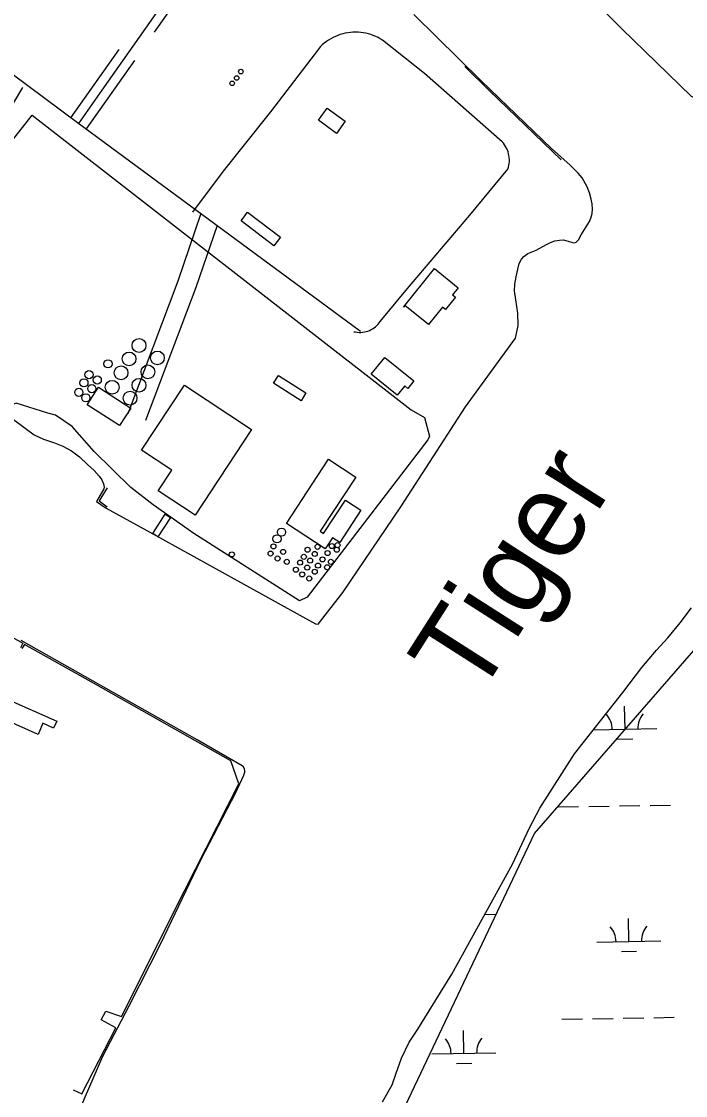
# Model space of a CAD drawing. Extents: x 3903937 to 3942190, y 260677 to 286651.
# Drawn here: x 3910830 to 3911870, y 279196 to 280879 of the extents above; entities that cross this region are included whole.
import ezdxf

# ---------------------------------------------------------------- set-up
doc = ezdxf.new("R2010")
doc.units = 0
for name, color, linetype in [('V-BLDG-OTLN', 7, 'Continuous'), ('V-CHAN-DOCK', 7, 'Continuous'), ('V-DOMW-TANK', 7, 'Continuous'), ('V-RIVR-IDEN', 7, 'Continuous'), ('V-ROAD-CNTR', 7, 'Continuous'), ('V-RRAP-FSHR', 7, 'Continuous'), ('V-SITE-OTLN', 7, 'Continuous'), ('V-SITE-VEGE', 7, 'Continuous'), ('V-TOPO-SHOR', 7, 'Continuous'), ('V-WETL-SWMP', 7, 'Continuous')]:
    doc.layers.add(name, color=color, linetype=linetype)

msp = doc.modelspace()

# ---------------------------------------------------------------- linework, layer by layer
at = {"layer": 'V-BLDG-OTLN'}
for points in [[(3911323.3, 280703.3), (3911294.9, 280723.8), (3911308.6, 280742.8), (3911337, 280722.3)], [(3911184.1, 280580.1), (3911235.3, 280540.8), (3911224.9, 280527.2), (3911173.7, 280566.5)], [(3911428.2, 280431), (3911476.6, 280491.4), (3911514.1, 280461.3), (3911505.2, 280450.3), (3911509.7, 280446.6), (3911494.1, 280427.1), (3911489.3, 280431), (3911467.3, 280403.6), (3911430.1, 280433.5)], [(3911398.9, 280352.4), (3911444.6, 280315.8), (3911435, 280303.8), (3911430.1, 280307.7), (3911418.4, 280293.1), (3911377.6, 280325.8)], [(3911232.5, 280324.1), (3911275.5, 280296.6), (3911267.8, 280284.5), (3911224.8, 280312)], [(3910950.3, 280305.6), (3911001, 280272.8), (3910983.2, 280245.4), (3910932.6, 280278.1)], [(3911190.3, 280239.3), (3911101.7, 280104.9), (3911043.8, 280143.1), (3911065.3, 280175.7), (3911018, 280206.8), (3911085.1, 280308.6)], [(3911245, 280092.1), (3911311, 280192.6), (3911353.4, 280164.8), (3911297.6, 280079.9), (3911303, 280076.4), (3911337.3, 280128.7), (3911361.6, 280112.7), (3911328.4, 280062.1), (3911316.8, 280069.8), (3911305.5, 280052.4)], [(3910807.6, 279816.7), (3910885, 279782.2), (3910880.2, 279771.5), (3910863.5, 279779), (3910855.7, 279761.6), (3910806, 279783.8), (3910811.4, 279795.9), (3910800.5, 279800.7)]]:
    msp.add_lwpolyline(points, close=True, dxfattribs=at)
at = {"layer": 'V-CHAN-DOCK'}
msp.add_lwpolyline([(3911063, 280101.3), (3911043.5, 280071), (3911035.5, 280076.5), (3911055, 280106.8), (3911063, 280101.3)], dxfattribs=at)
at = {"layer": 'V-DOMW-TANK'}
for centre, radius in [((3911166.9, 280790), 3.55), ((3911173.4, 280800.1), 3.55), ((3911159.8, 280781.8), 3.55), ((3911013.9, 280370.9), 10.8), ((3910998.3, 280349.9), 10.8), ((3911042.7, 280351.5), 10.8), ((3910965.3, 280342.2), 6.38), ((3910985.8, 280328.1), 10.8), ((3911027.9, 280329.6), 10.8), ((3910927.6, 280312.4), 6.38), ((3910935.5, 280325.3), 6.38), ((3910948.5, 280316.9), 6.38), ((3911013.9, 280308.6), 10.8), ((3910919.6, 280297.5), 6.38), ((3910940, 280303.4), 6.38), ((3910971.8, 280305.5), 10.8), ((3910930.6, 280289), 6.38), ((3910999.9, 280288.4), 10.8), ((3911237.1, 280078.5), 6.38), ((3911230, 280068), 6.38), ((3911224.5, 280056.1), 3.97), ((3911239.5, 280047.6), 3.97), ((3911278, 280050.9), 3.97), ((3911293.6, 280055.5), 3.97), ((3911309.3, 280045.7), 3.97), ((3911315.8, 280056.8), 3.97), ((3911323.6, 280050.9), 3.97), ((3911324.9, 280058.1), 3.97), ((3911159.3, 280043.7), 3.97), ((3911220, 280045), 3.97), ((3911231, 280037.2), 3.97), ((3911245.4, 280032), 3.97), ((3911266.2, 280030.7), 3.97), ((3911272.1, 280039.8), 3.97), ((3911281.9, 280034), 3.97), ((3911289.1, 280044.4), 3.97), ((3911301.4, 280035.9), 3.97), ((3911314.5, 280032), 3.97), ((3911259.7, 280019.6), 3.97), ((3911269.5, 280012.4), 3.97), ((3911277.3, 280022.9), 3.97), ((3911289.1, 280016.4), 3.97), ((3911294.3, 280026.1), 3.97), ((3911308.6, 280023.5), 3.97), ((3911280.6, 280005.9), 3.97)]:
    msp.add_circle(centre, radius, dxfattribs=at)
at = {"layer": 'V-ROAD-CNTR'}
for points in [[(3908774.5, 282343.1), (3908835, 282277.2), (3909036.8, 282126.3), (3909047.1, 282118.6), (3909604.5, 281700.3), (3910300.9, 281179.8), (3910917.7, 280720.4), (3911360.7, 280393.3)], [(3910919.6, 280719), (3910956, 280770.8), (3911173.9, 281080.6)], [(3911038.3, 280861.7), (3911116.1, 280972.4)], [(3911350.4, 280392.6), (3911353.1, 280392.1), (3911355.9, 280391.7), (3911358.7, 280391.5), (3911361.4, 280391.5), (3911364.2, 280391.8), (3911367, 280392.2), (3911369.7, 280392.8), (3911372.3, 280393.6), (3911374.9, 280394.6), (3911377.4, 280395.8), (3911379.9, 280397.2), (3911382.2, 280398.7), (3911384.4, 280400.4), (3911386.5, 280402.3), (3911388.4, 280404.3), (3911390.2, 280406.4), (3911391.8, 280408.6), (3911434.3, 280460.1), (3911532.1, 280575.4), (3911591.7, 280647.4), (3911592.6, 280650.3), (3911593.3, 280653.3), (3911593.8, 280656.3), (3911594.1, 280659.4), (3911594.1, 280662.4), (3911593.9, 280665.4), (3911593.5, 280668.5), (3911592.9, 280671.5), (3911592, 280674.4), (3911590.9, 280677.3), (3911589.7, 280680), (3911588.2, 280682.7), (3911586.5, 280685.3), (3911584.7, 280687.7), (3911582.7, 280690), (3911461.3, 280797), (3911395.4, 280849.5), (3911391.9, 280851.6), (3911388.4, 280853.5), (3911384.7, 280855.2), (3911380.9, 280856.8), (3911377.1, 280858.1), (3911373.2, 280859.3), (3911369.2, 280860.2), (3911365.3, 280860.9), (3911361.2, 280861.4), (3911357.2, 280861.8), (3911353.1, 280861.9), (3911349.1, 280861.8), (3911345, 280861.4), (3911341, 280860.9), (3911337, 280860.2), (3911333, 280859.2), (3911329.1, 280858.1), (3911325.3, 280856.8), (3911321.6, 280855.2), (3911317.9, 280853.5), (3911314.3, 280851.6), (3911310.8, 280849.5), (3911307.5, 280847.2), (3911304.2, 280844.7), (3911301, 280841.8), (3911297.9, 280838.7), (3911295, 280835.4), (3911219.7, 280736.9), (3911145.9, 280644.3), (3911097.5, 280579.6)], [(3910907.3, 280727.6), (3910943.8, 280779.4), (3910982.7, 280834.7)], [(3910931.9, 280710.3), (3910968.3, 280762.2), (3911007.2, 280817.5)], [(3910831.4, 280775), (3910751.3, 280642.1)], [(3910907.3, 280727.6), (3910943.8, 280779.4)], [(3910931.9, 280710.3), (3910968.3, 280762.2)], [(3911110.8, 280577.8), (3911074.8, 280472), (3910996.2, 280263.9)], [(3911136.1, 280559.1), (3911103.1, 280461.8), (3911024.3, 280253.3)]]:
    msp.add_lwpolyline(points, dxfattribs=at)
at = {"layer": 'V-RRAP-FSHR'}
for points in [[(3911675, 280662.1), (3911563, 280770), (3911524.4, 280808)], [(3910180.3, 280274.4), (3910355.5, 280174.3), (3910556.3, 280060.6), (3910700.8, 279978.1), (3910832.1, 279904.7), (3910828.3, 279897.1)], [(3910964.2, 280147.7), (3910951.6, 280127.7), (3910964, 280118.4)], [(3910910.9, 279204.7), (3910924.5, 279198.7), (3910977.5, 279301.8), (3910954.7, 279314.3), (3910962.1, 279327.9), (3910986.7, 279319.6), (3911085.1, 279516.7), (3911170.2, 279684.3), (3911157.8, 279720.2), (3910942.7, 279842.1), (3910834.6, 279902.6), (3910830.6, 279896.4)]]:
    msp.add_lwpolyline(points, dxfattribs=at)
at = {"layer": 'V-SITE-OTLN'}
msp.add_lwpolyline([(3910474.6, 280415.2), (3910595.1, 280606.9), (3910609.9, 280615.4), (3910624.6, 280615.2), (3910706.6, 280605.1), (3910735.8, 280601.6), (3910750.7, 280610.2), (3910846.5, 280731.9), (3911440.5, 280270.3), (3911460.9, 280258.2), (3911469.2, 280228.8), (3911466.2, 280222.9), (3911277.3, 279976.6), (3911265.5, 279970.9), (3911099.9, 280076.3), (3911036.1, 280121.4), (3911001.3, 280148.4), (3910943.6, 280205.1), (3910909, 280243.8), (3910882.9, 280261.8), (3910871.2, 280264.9), (3910821.6, 280280.4), (3910792, 280269.1), (3910762.3, 280246.2)], close=True, dxfattribs=at)
at = {"layer": 'V-SITE-VEGE'}
msp.add_lwpolyline([(3911255, 278745.3), (3911368.5, 279048.1), (3911633.3, 279606.4), (3912210.2, 280268.7), (3912304.8, 280429.5), (3912427.7, 280580.9), (3912683.1, 280893.2)], dxfattribs=at)
at = {"layer": 'V-TOPO-SHOR'}
for points in [[(3911653.3, 280985.5), (3911770.3, 280867.3), (3911878.8, 280761.8), (3911884.5, 280758.4), (3912003.7, 280888.3)], [(3911719.6, 280610.3), (3911715.9, 280619.7), (3911708.2, 280633.8), (3911701.7, 280641.2), (3911696.2, 280646.8), (3911689.3, 280653.4), (3911660.2, 280679.5), (3911549.7, 280785.6), (3911444.4, 280889.7)], [(3910817.2, 280254.8), (3910849.9, 280231.2), (3910864.3, 280224.2), (3910881.3, 280218.2), (3910894.6, 280213), (3910908, 280206.1), (3910920.9, 280196.4), (3910933.4, 280184.7), (3910943.5, 280174.9), (3910951.6, 280166.2), (3910955.8, 280160.3), (3910958.2, 280154), (3910959.2, 280149), (3910959, 280146.2), (3910947.1, 280126.7), (3910962.4, 280115.9), (3911026.3, 280081.2), (3911124.3, 280026.8), (3911290.2, 279934.8), (3911294.7, 279934.4), (3911333.4, 279984.2), (3911424.2, 280118.3), (3911525.5, 280274.6), (3911603.7, 280382.4), (3911607.9, 280402.4), (3911607.3, 280421.7), (3911604.2, 280442.4), (3911602.2, 280456.7), (3911602.7, 280466.8), (3911604.5, 280478.4), (3911607.1, 280490.8), (3911609.6, 280499.4), (3911613, 280506), (3911616.6, 280510.6), (3911623.1, 280515.2), (3911636, 280520.3), (3911652.5, 280529), (3911658.4, 280532.2), (3911665.5, 280534.8), (3911672.5, 280536.1), (3911678.4, 280536.3), (3911686.4, 280534.2), (3911692.8, 280532.5), (3911696, 280532), (3911698.7, 280532.7), (3911702.4, 280536.4), (3911706.3, 280544.1), (3911719.5, 280565), (3911721.5, 280570.3), (3911723.6, 280578), (3911724.3, 280584.3), (3911723.7, 280592.7), (3911722.3, 280600.4), (3911719.6, 280610.3)], [(3911395.6, 279186), (3911410.5, 279212.4), (3911417, 279231), (3911425.1, 279254.6), (3911437.2, 279279.4), (3911450.8, 279300), (3911503.8, 279386.1), (3911598.9, 279558.4), (3911625.8, 279615), (3911641.9, 279646.1), (3911696.2, 279731.1), (3911771.9, 279827.4), (3911801.7, 279866.6), (3911824.8, 279893.5), (3911842.2, 279913), (3911861.6, 279936.4), (3911879.6, 279959.7)], [(3910673.1, 279133.8), (3910857.1, 279027.2), (3910857.4, 279027.1), (3910859.8, 279026.9), (3910860.4, 279027.3), (3910892.9, 279104.5), (3910928.4, 279191.2), (3910957.3, 279257.3), (3910998.5, 279336.6), (3911047.4, 279433.2), (3911111, 279564.9), (3911165.5, 279670.8), (3911177.9, 279697.5), (3911179.9, 279702.2), (3911179.9, 279705.3), (3911179.4, 279707.4), (3911177.6, 279710.8), (3911175.5, 279712.5), (3911105, 279753.2), (3910941.9, 279845.2), (3910829.2, 279908.9)]]:
    msp.add_lwpolyline(points, dxfattribs=at)
at = {"layer": 'V-WETL-SWMP'}
for p, q in [((3911775.4, 279769.8), (3911774.7, 279805.8)), ((3911726, 279769), (3911825.3, 279770.7)), ((3911763.6, 279754.2), (3911787.6, 279754.6)), ((3911670.6, 279647.9), (3911702.6, 279648.5)), ((3911718.6, 279648.7), (3911750.6, 279649.3)), ((3911766.6, 279649.6), (3911798.6, 279650.2)), ((3911814.6, 279650.4), (3911846.6, 279651)), ((3911555.4, 279479.7), (3911573.6, 279480)), ((3911781.2, 279437.2), (3911780.6, 279473.2)), ((3911731.2, 279436.3), (3911831.2, 279438.1)), ((3911769.5, 279421.6), (3911793.5, 279422)), ((3911676.5, 279315.3), (3911708.5, 279315.8)), ((3911724.5, 279316.1), (3911756.5, 279316.7)), ((3911772.5, 279317), (3911804.5, 279317.5)), ((3911820.5, 279317.8), (3911852.5, 279318.4)), ((3911522.8, 279261.8), (3911522.2, 279297.8)), ((3911472.8, 279260.9), (3911572.8, 279262.7)), ((3911511.1, 279246.2), (3911535.1, 279246.6))]:
    msp.add_line(p, q, dxfattribs=at)
msp.add_lwpolyline([(3911395.6, 279186), (3911410.5, 279212.4), (3911417, 279231), (3911425.1, 279254.6), (3911437.2, 279279.4), (3911450.8, 279300), (3911503.8, 279386.1), (3911598.9, 279558.4), (3911625.8, 279615), (3911641.9, 279646.1), (3911696.2, 279731.1), (3911771.9, 279827.4), (3911801.7, 279866.6), (3911824.8, 279893.5), (3911842.2, 279913), (3911861.6, 279936.4), (3911879.6, 279959.7)], dxfattribs=at)
for centre, start, end in [((3911720.1, 279769.3), 0.2366, 41.7802), ((3911830.6, 279771.3), 140.2366, 181.7802), ((3911726, 279436.7), 0.2366, 41.7802), ((3911836.4, 279438.7), 140.2366, 181.7802), ((3911467.6, 279261.3), 0.2366, 41.7802), ((3911578, 279263.3), 140.2366, 181.7802)]:
    msp.add_arc(centre, 35.2, start, end, dxfattribs=at)

# ---------------------------------------------------------------- texts
at = {"layer": 'V-RIVR-IDEN'}
msp.add_text('Tiger', height=133, rotation=57.454, dxfattribs=at).set_placement((3911543.3, 279813.5))

doc.saveas('drawing.dxf')
